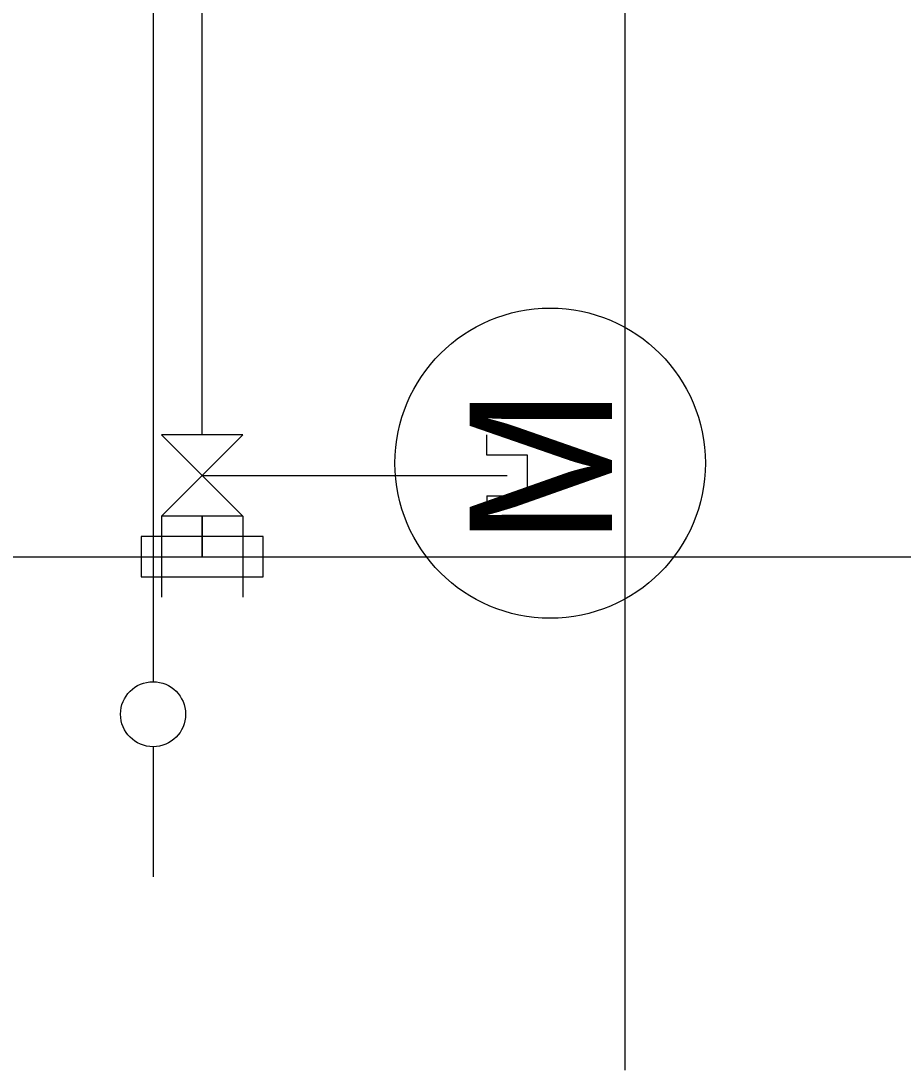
# Model space of a CAD drawing. Extents: x -264205 to -263659, y -1242401 to -1242060.
# Drawn here: x -263837.78 to -263832.36, y -1242253.3 to -1242246.84 of the extents above; entities that cross this region are included whole.
import ezdxf

# ---------------------------------------------------------------- set-up
doc = ezdxf.new("R2010")
doc.units = 0
doc.layers.add('OSI_STAVBY_KFA', color=7, linetype='Continuous')
doc.layers.add('SITUACIA_DSP_2D', color=7, linetype='Continuous')

msp = doc.modelspace()

# ---------------------------------------------------------------- linework, layer by layer
at = {"layer": 'OSI_STAVBY_KFA'}
msp.add_circle((-263834.5276, -1242249.5647), 0.9542, dxfattribs=at)
at = {"layer": 'SITUACIA_DSP_2D'}
for p, q in [((-263836.9678, -1242235.7572), (-263836.9691, -1242250.9091)), ((-263836.6677, -1242249.3899), (-263836.6678, -1242235.7572)), ((-263834.0678, -1242241.1322), (-263834.0678, -1242253.2979)), ((-263836.9178, -1242249.8899), (-263836.4177, -1242249.3899)), ((-263836.4177, -1242249.3899), (-263836.9177, -1242249.3899)), ((-263836.9177, -1242249.3899), (-263836.4178, -1242249.8899)), ((-263834.9178, -1242249.5149), (-263834.9178, -1242249.3899)), ((-263834.6678, -1242249.5148), (-263834.9178, -1242249.5149)), ((-263834.6678, -1242249.7648), (-263834.6678, -1242249.5148)), ((-263836.6678, -1242249.6399), (-263834.7928, -1242249.6398)), ((-263834.9178, -1242249.7649), (-263834.6678, -1242249.7648)), ((-263834.9178, -1242249.7649), (-263834.9178, -1242249.8899)), ((-263836.4178, -1242249.8899), (-263836.9178, -1242249.8899)), ((-263836.9178, -1242249.8899), (-263836.9178, -1242250.3899)), ((-263836.6678, -1242250.1399), (-263836.6678, -1242249.8899)), ((-263836.6678, -1242249.8899), (-263836.6678, -1242250.1399)), ((-263836.4178, -1242249.8899), (-263836.4178, -1242250.3899)), ((-263836.2928, -1242250.0149), (-263837.0428, -1242250.0149)), ((-263837.0428, -1242250.0149), (-263837.0428, -1242250.2649)), ((-263836.2928, -1242250.2649), (-263836.2928, -1242250.0149)), ((-263924.1428, -1242250.1399), (-263822.7898, -1242250.1399)), ((-263837.0428, -1242250.2649), (-263836.2928, -1242250.2649)), ((-263836.9692, -1242251.3091), (-263836.9692, -1242252.1091))]:
    msp.add_line(p, q, dxfattribs=at)
msp.add_circle((-263836.9692, -1242251.1091), 0.2, dxfattribs=at)

# ---------------------------------------------------------------- texts
at = {"layer": 'OSI_STAVBY_KFA'}
msp.add_text('M', height=0.875, rotation=90, dxfattribs=at).set_placement((-263834.147, -1242250.0738))

doc.saveas('drawing.dxf')
